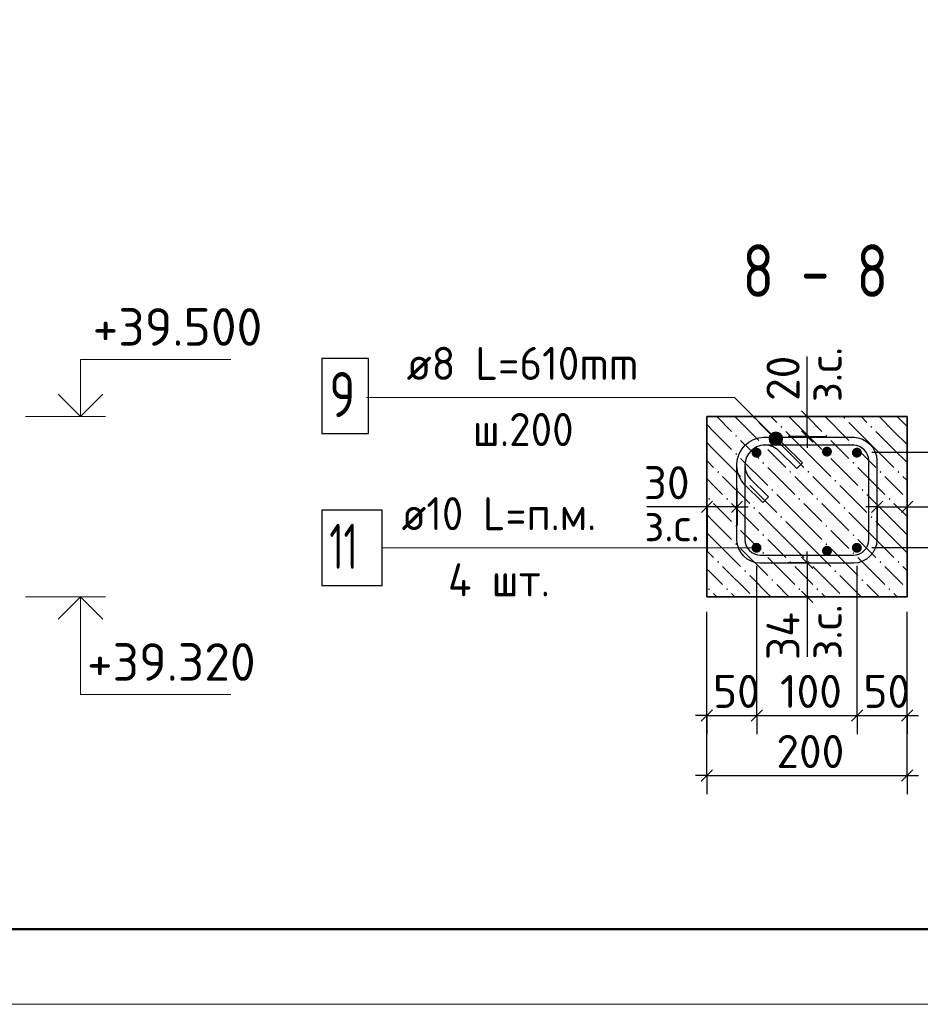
# Model space of a CAD drawing. Header units: millimetres. Extents: x 40580 to 1930067, y -240640 to 81020.
# Tile 459 of 656: x 1154957 to 1160949, y -240394 to -233841. Entities that reach past the tile are written whole.
import ezdxf

# ---------------------------------------------------------------- set-up
doc = ezdxf.new("R2010")
doc.units = ezdxf.units.MM
for name, color, linetype, lineweight in [('Standard', 7, 'Continuous', 25), ('ЖБ Перекрытие верхний уровень', 7, 'Continuous', 35), ('Позиционная метка линия выноска', 7, 'Continuous', 13), ('Фоновоя арматура Х1', 52, 'Continuous', 25), ('Хомут_1 фоновая арматура', 7, 'Continuous', 25)]:
    doc.layers.add(name, color=color, linetype=linetype, lineweight=lineweight)
doc.layers.add('Размерная выноска', color=7, linetype='Continuous')
doc.styles.add('GOST 2.304', font='isocpeur.ttf', dxfattribs={"width": 0.8})
doc.styles.add('ISOCPEUR', font='isocpeur.ttf')

msp = doc.modelspace()

# ---------------------------------------------------------------- hatches: boundary and pattern name
at = {"linetype": 'Continuous', "lineweight": 25, "transparency": 33554687}
for points in [[(1159892.6, -236722.6), (1159890.1, -236709.9), (1159882.8, -236699), (1159872, -236691.8), (1159859.3, -236689.3), (1159846.5, -236691.8), (1159835.7, -236699), (1159828.5, -236709.9), (1159825.9, -236722.6), (1159828.5, -236735.4), (1159835.7, -236746.2), (1159846.5, -236753.4), (1159859.3, -236755.9), (1159872, -236753.4), (1159882.8, -236746.2), (1159890.1, -236735.4)], [(1160560.4, -236722.6), (1160557.8, -236709.9), (1160550.6, -236699), (1160539.8, -236691.8), (1160527, -236689.3), (1160514.3, -236691.8), (1160503.5, -236699), (1160496.2, -236709.9), (1160493.7, -236722.6), (1160496.2, -236735.4), (1160503.5, -236746.2), (1160514.3, -236753.4), (1160527, -236755.9), (1160539.8, -236753.4), (1160550.6, -236746.2), (1160557.8, -236735.4)], [(1159892.6, -237355.9), (1159890.1, -237343.2), (1159882.8, -237332.4), (1159872, -237325.1), (1159859.3, -237322.6), (1159846.5, -237325.1), (1159835.7, -237332.4), (1159828.5, -237343.2), (1159825.9, -237355.9), (1159828.5, -237368.7), (1159835.7, -237379.5), (1159846.5, -237386.7), (1159859.3, -237389.3), (1159872, -237386.7), (1159882.8, -237379.5), (1159890.1, -237368.7)], [(1160560.4, -237355.9), (1160557.8, -237343.2), (1160550.6, -237332.4), (1160539.8, -237325.1), (1160527, -237322.6), (1160514.3, -237325.1), (1160503.5, -237332.4), (1160496.2, -237343.2), (1160493.7, -237355.9), (1160496.2, -237368.7), (1160503.5, -237379.5), (1160514.3, -237386.7), (1160527, -237389.3), (1160539.8, -237386.7), (1160550.6, -237379.5), (1160557.8, -237368.7)]]:
    msp.add_hatch(color=7, dxfattribs=at).paths.add_polyline_path(points)
at = {"layer": 'ЖБ Перекрытие верхний уровень', "linetype": 'Continuous', "lineweight": -3, "transparency": 33554687}
for points in [[(1159837.4, -236491), (1159843.9, -236484.5), (1159850.4, -236491), (1159843.9, -236497.5)], [(1160437.4, -236491), (1160443.9, -236484.5), (1160450.4, -236491), (1160443.9, -236497.5)], [(1160017.4, -236551), (1160023.9, -236544.5), (1160030.4, -236551), (1160023.9, -236557.5)], [(1160617.4, -236551), (1160623.9, -236544.5), (1160630.4, -236551), (1160623.9, -236557.5)], [(1159717.4, -236611), (1159723.9, -236604.5), (1159730.4, -236611), (1159723.9, -236617.5)], [(1160317.4, -236611), (1160323.9, -236604.5), (1160330.4, -236611), (1160323.9, -236617.5)], [(1159897.4, -236671), (1159903.9, -236664.5), (1159910.4, -236671), (1159903.9, -236677.5)], [(1160497.4, -236671), (1160503.9, -236664.5), (1160510.4, -236671), (1160503.9, -236677.5)], [(1159717.4, -236731), (1159723.9, -236724.5), (1159730.4, -236731), (1159723.9, -236737.5)], [(1160317.4, -236731), (1160323.9, -236724.5), (1160330.4, -236731), (1160323.9, -236737.5)], [(1159897.4, -236791), (1159903.9, -236784.5), (1159910.4, -236791), (1159903.9, -236797.5)], [(1160497.4, -236791), (1160503.9, -236784.5), (1160510.4, -236791), (1160503.9, -236797.5)], [(1159597.4, -236851), (1159603.9, -236844.5), (1159610.4, -236851), (1159603.9, -236857.5)], [(1160077.4, -236851), (1160083.9, -236844.5), (1160090.4, -236851), (1160083.9, -236857.5)], [(1160197.4, -236851), (1160203.9, -236844.5), (1160210.4, -236851), (1160203.9, -236857.5)], [(1160677.4, -236851), (1160683.9, -236844.5), (1160690.4, -236851), (1160683.9, -236857.5)], [(1160797.4, -236851), (1160803.9, -236844.5), (1160810.4, -236851), (1160803.9, -236857.5)], [(1159777.4, -236911), (1159783.9, -236904.5), (1159790.4, -236911), (1159783.9, -236917.5)], [(1159957.4, -236971), (1159963.9, -236964.5), (1159970.4, -236971), (1159963.9, -236977.5)], [(1160377.4, -236911), (1160383.9, -236904.5), (1160390.4, -236911), (1160383.9, -236917.5)], [(1160557.4, -236971), (1160563.9, -236964.5), (1160570.4, -236971), (1160563.9, -236977.5)], [(1159537.4, -237031), (1159543.9, -237024.5), (1159550.4, -237031), (1159543.9, -237037.5)], [(1159657.4, -237031), (1159663.9, -237024.5), (1159670.4, -237031), (1159663.9, -237037.5)], [(1160137.4, -237031), (1160143.9, -237024.5), (1160150.4, -237031), (1160143.9, -237037.5)], [(1160257.4, -237031), (1160263.9, -237024.5), (1160270.4, -237031), (1160263.9, -237037.5)], [(1160737.4, -237031), (1160743.9, -237024.5), (1160750.4, -237031), (1160743.9, -237037.5)], [(1160857.4, -237031), (1160861.6, -237026.8), (1160861.6, -237035.2)], [(1159837.4, -237091), (1159843.9, -237084.5), (1159850.4, -237091), (1159843.9, -237097.5)], [(1160437.4, -237091), (1160443.9, -237084.5), (1160450.4, -237091), (1160443.9, -237097.5)], [(1160017.4, -237151), (1160023.9, -237144.5), (1160030.4, -237151), (1160023.9, -237157.5)], [(1160617.4, -237151), (1160623.9, -237144.5), (1160630.4, -237151), (1160623.9, -237157.5)], [(1159717.4, -237211), (1159723.9, -237204.5), (1159730.4, -237211), (1159723.9, -237217.5)], [(1160317.4, -237211), (1160323.9, -237204.5), (1160330.4, -237211), (1160323.9, -237217.5)], [(1159897.4, -237271), (1159903.9, -237264.5), (1159910.4, -237271), (1159903.9, -237277.5)], [(1160497.4, -237271), (1160503.9, -237264.5), (1160510.4, -237271), (1160503.9, -237277.5)], [(1159717.4, -237331), (1159723.9, -237324.5), (1159730.4, -237331), (1159723.9, -237337.5)], [(1160317.4, -237331), (1160323.9, -237324.5), (1160330.4, -237331), (1160323.9, -237337.5)], [(1159897.4, -237391), (1159903.9, -237384.5), (1159910.4, -237391), (1159903.9, -237397.5)], [(1160497.4, -237391), (1160503.9, -237384.5), (1160510.4, -237391), (1160503.9, -237397.5)], [(1159597.4, -237451), (1159603.9, -237444.5), (1159610.4, -237451), (1159603.9, -237457.5)], [(1160077.4, -237451), (1160083.9, -237444.5), (1160090.4, -237451), (1160083.9, -237457.5)], [(1160197.4, -237451), (1160203.9, -237444.5), (1160210.4, -237451), (1160203.9, -237457.5)], [(1160677.4, -237451), (1160683.9, -237444.5), (1160690.4, -237451), (1160683.9, -237457.5)], [(1160797.4, -237451), (1160803.9, -237444.5), (1160810.4, -237451), (1160803.9, -237457.5)], [(1159777.4, -237511), (1159783.9, -237504.5), (1159790.4, -237511), (1159783.9, -237517.5)], [(1160377.4, -237511), (1160383.9, -237504.5), (1160390.4, -237511), (1160383.9, -237517.5)], [(1159957.4, -237571), (1159963.9, -237564.5), (1159970.4, -237571), (1159963.9, -237577.5)], [(1160557.4, -237571), (1160563.9, -237564.5), (1160570.4, -237571), (1160563.9, -237577.5)], [(1159537.4, -237631), (1159543.9, -237624.5), (1159550.4, -237631), (1159543.9, -237637.5)], [(1159657.4, -237631), (1159663.9, -237624.5), (1159670.4, -237631), (1159663.9, -237637.5)], [(1160137.4, -237631), (1160143.9, -237624.5), (1160150.4, -237631), (1160143.9, -237637.5)], [(1160257.4, -237631), (1160263.9, -237624.5), (1160270.4, -237631), (1160263.9, -237637.5)], [(1160737.4, -237631), (1160743.9, -237624.5), (1160750.4, -237631), (1160743.9, -237637.5)], [(1160857.4, -237631), (1160861.6, -237626.8), (1160861.6, -237635.2)]]:
    msp.add_hatch(color=7, dxfattribs=at).paths.add_polyline_path(points, flags=16)
at = {"layer": 'Позиционная метка линия выноска', "linetype": 'Continuous', "lineweight": 13, "transparency": 33554687}
for points in [[(1159956, -236661.9), (1159999.2, -236586.8), (1159944.5, -236641.6)], [(1159944.5, -236641.6), (1159999.2, -236586.8), (1159976.3, -236586.8)], [(1159944.5, -236641.6), (1159976.3, -236586.8), (1159944.5, -236618.7)], [(1159944.5, -236618.7), (1159976.3, -236586.8), (1159956, -236598.3)], [(1159956, -236661.9), (1160019.6, -236598.3), (1159999.2, -236586.8)], [(1159976.3, -236673.4), (1160019.6, -236598.3), (1159956, -236661.9)], [(1159976.3, -236673.4), (1160031, -236618.7), (1160019.6, -236598.3)], [(1159999.2, -236673.4), (1160031, -236618.7), (1159976.3, -236673.4)], [(1159999.2, -236673.4), (1160031, -236641.6), (1160031, -236618.7)], [(1160031, -236641.6), (1159999.2, -236673.4), (1160019.6, -236661.9)]]:
    msp.add_hatch(color=7, dxfattribs=at).paths.add_polyline_path(points)
at = {"layer": 'Фоновоя арматура Х1', "linetype": 'Continuous', "lineweight": -3, "transparency": 33554687}
for points in [[(1160361.6, -236715.9), (1160359, -236703.2), (1160351.8, -236692.4), (1160341, -236685.1), (1160328.2, -236682.6), (1160315.5, -236685.1), (1160304.7, -236692.4), (1160297.4, -236703.2), (1160294.9, -236715.9), (1160297.4, -236728.7), (1160304.7, -236739.5), (1160315.5, -236746.7), (1160328.2, -236749.3), (1160341, -236746.7), (1160351.8, -236739.5), (1160359, -236728.7)], [(1160361.6, -237375.9), (1160359, -237363.2), (1160351.8, -237352.4), (1160341, -237345.1), (1160328.2, -237342.6), (1160315.5, -237345.1), (1160304.7, -237352.4), (1160297.4, -237363.2), (1160294.9, -237375.9), (1160297.4, -237388.7), (1160304.7, -237399.5), (1160315.5, -237406.7), (1160328.2, -237409.3), (1160341, -237406.7), (1160351.8, -237399.5), (1160359, -237388.7)]]:
    msp.add_hatch(color=7, dxfattribs=at).paths.add_polyline_path(points)

# ---------------------------------------------------------------- linework, layer by layer
at = {"layer": 'Standard', "color": 7, "linetype": 'Continuous', "lineweight": -3, "transparency": 33554687}
for p, q in [((1160195.8, -236482.6), (1160195.8, -236407.6)), ((1160195.8, -236615.9), (1160195.8, -236690.9)), ((1159530, -237082.6), (1159455, -237082.6)), ((1159729.7, -237082.6), (1159530, -237082.6)), ((1159729.7, -237082.6), (1159804.7, -237082.6)), ((1160661.9, -237082.6), (1160586.9, -237082.6)), ((1160661.9, -237082.6), (1160861.6, -237082.6)), ((1160861.6, -237082.6), (1160936.6, -237082.6)), ((1160195.8, -237455.9), (1160195.8, -237380.9)), ((1160195.8, -237455.9), (1160195.8, -237682.6)), ((1160195.8, -237682.6), (1160195.8, -237757.6)), ((1159528.2, -238471.5), (1159453.2, -238471.5)), ((1159528.2, -238471.5), (1159861.9, -238471.5)), ((1159861.9, -238471.5), (1160529.7, -238471.5)), ((1160529.7, -238471.5), (1160861.6, -238471.5)), ((1160861.6, -238471.5), (1160936.6, -238471.5)), ((1159528.2, -238871.5), (1159453.2, -238871.5)), ((1159528.2, -238871.5), (1160861.6, -238871.5)), ((1160861.6, -238871.5), (1160936.6, -238871.5))]:
    msp.add_line(p, q, dxfattribs=at)
at = {"layer": 'Standard', "color": 7, "linetype": 'Continuous', "lineweight": 13, "transparency": 33554687}
for p, q in [((1154994.9, -236482.6), (1155528.2, -236482.6)), ((1154994.9, -237682.6), (1155528.2, -237682.6))]:
    msp.add_line(p, q, dxfattribs=at)
at = {"layer": 'Standard', "color": 251, "linetype": 'Continuous', "lineweight": -3, "true_color": 0x656565, "transparency": 33554687}
for p, q in [((1160195.8, -236482.6), (1160070.8, -236482.6)), ((1160195.8, -236482.6), (1160320.8, -236482.6)), ((1160195.8, -236482.6), (1160495.8, -236482.6)), ((1160195.8, -236615.9), (1160070.8, -236615.9)), ((1160195.8, -236615.9), (1160320.8, -236615.9)), ((1160195.8, -236615.9), (1160195.8, -236615.9)), ((1159530, -237082.6), (1159530, -236957.6)), ((1159729.7, -237082.6), (1159729.7, -236957.6)), ((1160661.9, -237082.6), (1160661.9, -236957.6)), ((1160861.6, -237082.6), (1160861.6, -236957.6)), ((1159530, -237082.6), (1159530, -237207.6)), ((1159530, -237082.6), (1159530, -237382.6)), ((1159729.7, -237082.6), (1159729.7, -237207.6)), ((1159729.7, -237082.6), (1159729.7, -237082.6)), ((1160661.9, -237082.6), (1160661.9, -237207.6)), ((1160661.9, -237082.6), (1160661.9, -237082.6)), ((1160861.6, -237082.6), (1160861.6, -237207.6)), ((1160861.6, -237082.6), (1160861.6, -237382.6)), ((1160195.8, -237455.9), (1160070.8, -237455.9)), ((1160195.8, -237455.9), (1160320.8, -237455.9)), ((1160195.8, -237455.9), (1160195.8, -237455.9)), ((1160195.8, -237682.6), (1160070.8, -237682.6)), ((1160195.8, -237682.6), (1160320.8, -237682.6)), ((1160195.8, -237682.6), (1160495.8, -237682.6)), ((1159528.2, -238471.5), (1159528.2, -237782.6)), ((1159528.2, -238871.5), (1159528.2, -237782.6)), ((1160861.6, -238471.5), (1160861.6, -237782.6)), ((1160861.6, -238871.5), (1160861.6, -237782.6)), ((1159528.2, -238471.5), (1159528.2, -238346.5)), ((1159861.9, -238471.5), (1159861.9, -238346.5)), ((1160529.7, -238471.5), (1160529.7, -238346.5)), ((1160861.6, -238471.5), (1160861.6, -238346.5)), ((1159528.2, -238471.5), (1159528.2, -238596.5)), ((1159861.9, -238471.5), (1159861.9, -238596.5)), ((1160529.7, -238471.5), (1160529.7, -238596.5)), ((1160861.6, -238471.5), (1160861.6, -238596.5)), ((1159528.2, -238871.5), (1159528.2, -238746.5)), ((1160861.6, -238871.5), (1160861.6, -238746.5)), ((1159528.2, -238871.5), (1159528.2, -238996.5)), ((1160861.6, -238871.5), (1160861.6, -238996.5))]:
    msp.add_line(p, q, dxfattribs=at)
at = {"layer": 'Standard', "color": 7, "linetype": 'Continuous', "lineweight": 25, "transparency": 33554687}
for p, q in [((1160233.3, -236520.1), (1160158.3, -236445.1)), ((1160233.3, -236653.4), (1160158.3, -236578.4)), ((1159567.5, -237045.1), (1159492.5, -237120.1)), ((1159767.2, -237045.1), (1159692.2, -237120.1)), ((1160624.4, -237120.1), (1160699.4, -237045.1)), ((1160824.1, -237120.1), (1160899.1, -237045.1)), ((1160158.3, -237418.4), (1160233.3, -237493.4)), ((1160158.3, -237645.1), (1160233.3, -237720.1)), ((1159490.7, -238509), (1159565.7, -238434)), ((1159824.4, -238509), (1159899.4, -238434)), ((1160492.2, -238509), (1160567.2, -238434)), ((1160824.1, -238509), (1160899.1, -238434)), ((1159490.7, -238909), (1159565.7, -238834)), ((1160824.1, -238909), (1160899.1, -238834))]:
    msp.add_line(p, q, dxfattribs=at)
at = {"layer": 'Standard', "color": 7, "linetype": 'Continuous', "lineweight": 13, "transparency": 33554687}
msp.add_lwpolyline([(1140928.1, -240394.3), (1182928.1, -240394.3), (1182928.1, -210694.3), (1140928.1, -210694.3), (1140928.1, -240394.3)], close=True, dxfattribs=at)
at = {"layer": 'Standard', "color": 7, "linetype": 'Continuous', "lineweight": 50, "transparency": 33554687}
msp.add_lwpolyline([(1142928.1, -211194.3), (1182428.1, -211194.3), (1182428.1, -239894.3), (1142928.1, -239894.3), (1142928.1, -211194.3)], close=True, dxfattribs=at)
at = {"layer": 'Standard', "color": 7, "linetype": 'Continuous', "lineweight": 13, "transparency": 33554687}
for points in [[(1155361.6, -236482.6), (1155361.6, -236102.6), (1156361.6, -236102.6)], [(1155361.6, -237682.6), (1155361.6, -238332.6), (1156361.6, -238332.6)]]:
    msp.add_lwpolyline(points, dxfattribs=at)
at = {"layer": 'Standard', "color": 7, "linetype": 'Continuous', "lineweight": -3, "transparency": 33554687}
for points in [[(1155213.1, -236334.1), (1155361.6, -236482.6), (1155510.1, -236334.1)], [(1160195.8, -236615.9), (1160195.8, -236489.5), (1160195.8, -236489.5), (1160195.8, -236482.6)], [(1155213.1, -237831.1), (1155361.6, -237682.6), (1155510.1, -237831.1)]]:
    msp.add_lwpolyline(points, dxfattribs=at)
at = {"layer": 'Standard', "color": 251, "linetype": 'Continuous', "lineweight": -3, "true_color": 0x656565, "transparency": 33554687}
for points in [[(1161661.6, -236722.6), (1161644.6, -236722.6), (1161644.6, -236722.6), (1161644.6, -236722.6), (1161644.6, -236722.6), (1160627, -236722.6)], [(1161661.6, -237355.9), (1161644.6, -237355.9), (1161644.6, -237355.9), (1160627, -237355.9)], [(1159861.9, -238471.5), (1159861.9, -238454.5), (1159861.9, -238454.5), (1159861.9, -238454.5), (1159861.9, -238454.5), (1159861.9, -238068.8), (1159861.9, -238068.8), (1159861.9, -237475.9)], [(1160529.7, -238471.5), (1160529.7, -238454.5), (1160529.7, -238454.5), (1160529.7, -237475.9)]]:
    msp.add_lwpolyline(points, dxfattribs=at)
at = {"layer": 'ЖБ Перекрытие верхний уровень', "transparency": 33554687}
for p, q in [((1159528.2, -236482.6), (1159528.2, -237682.6)), ((1160861.6, -236482.6), (1159528.2, -236482.6)), ((1160861.6, -237682.6), (1160861.6, -236482.6)), ((1159528.2, -237682.6), (1160861.6, -237682.6))]:
    msp.add_line(p, q, dxfattribs=at)
at = {"layer": 'ЖБ Перекрытие верхний уровень', "color": 9, "linetype": 'Continuous', "lineweight": -3, "true_color": 0xc7c7c7, "transparency": 33554687}
for p, q in [((1159595.4, -236482.6), (1159693.9, -236581)), ((1159715.4, -236482.6), (1159873.9, -236641)), ((1159955.4, -236482.6), (1159993.9, -236521)), ((1160173.9, -236581), (1160075.4, -236482.6)), ((1160195.4, -236482.6), (1160293.9, -236581)), ((1160315.4, -236482.6), (1160473.9, -236641)), ((1160555.4, -236482.6), (1160593.9, -236521)), ((1160773.9, -236581), (1160675.4, -236482.6)), ((1160795.4, -236482.6), (1160861.6, -236548.7)), ((1159573.9, -236581), (1159528.2, -236535.4)), ((1160053.9, -236701), (1159873.9, -236521)), ((1160653.9, -236701), (1160473.9, -236521)), ((1159573.9, -236581), (1159693.9, -236701)), ((1160053.9, -236581), (1160173.9, -236701)), ((1160173.9, -236581), (1160293.9, -236701)), ((1160653.9, -236581), (1160773.9, -236701)), ((1160773.9, -236581), (1160861.6, -236668.7)), ((1159528.2, -236655.4), (1159573.9, -236701)), ((1159573.9, -236701), (1159753.9, -236881)), ((1159813.9, -236701), (1159753.9, -236641)), ((1159873.9, -236761), (1159813.9, -236701)), ((1159933.9, -236701), (1160053.9, -236821)), ((1160053.9, -236701), (1160173.9, -236821)), ((1160173.9, -236701), (1160353.9, -236881)), ((1160413.9, -236701), (1160353.9, -236641)), ((1160473.9, -236761), (1160413.9, -236701)), ((1160533.9, -236701), (1160653.9, -236821)), ((1160653.9, -236701), (1160773.9, -236821)), ((1160773.9, -236701), (1160861.6, -236788.7)), ((1159753.9, -236761), (1159933.9, -236941)), ((1160353.9, -236761), (1160533.9, -236941)), ((1159528.2, -236775.4), (1159573.9, -236821)), ((1159933.9, -236821), (1160113.9, -237001)), ((1160533.9, -236821), (1160713.9, -237001)), ((1159573.9, -236941), (1159528.2, -236895.4)), ((1159633.9, -236881), (1159813.9, -237061)), ((1160173.9, -236941), (1160113.9, -236881)), ((1160233.9, -236881), (1160413.9, -237061)), ((1160773.9, -236941), (1160713.9, -236881)), ((1160833.9, -236881), (1160861.6, -236908.7)), ((1159633.9, -237001), (1159573.9, -236941)), ((1159813.9, -236941), (1159993.9, -237121)), ((1160233.9, -237001), (1160173.9, -236941)), ((1160413.9, -236941), (1160593.9, -237121)), ((1160833.9, -237001), (1160773.9, -236941)), ((1160173.9, -237181), (1159993.9, -237001)), ((1160773.9, -237181), (1160593.9, -237001)), ((1159573.9, -237061), (1159693.9, -237181)), ((1159693.9, -237061), (1159873.9, -237241)), ((1160173.9, -237061), (1160293.9, -237181)), ((1160293.9, -237061), (1160473.9, -237241)), ((1160773.9, -237061), (1160861.6, -237148.7)), ((1159573.9, -237181), (1159528.2, -237135.4)), ((1160053.9, -237301), (1159873.9, -237121)), ((1160653.9, -237301), (1160473.9, -237121)), ((1159573.9, -237181), (1159693.9, -237301)), ((1160053.9, -237181), (1160173.9, -237301)), ((1160173.9, -237181), (1160293.9, -237301)), ((1160653.9, -237181), (1160773.9, -237301)), ((1160773.9, -237181), (1160861.6, -237268.7)), ((1159528.2, -237255.4), (1159573.9, -237301)), ((1159813.9, -237301), (1159753.9, -237241)), ((1160413.9, -237301), (1160353.9, -237241)), ((1159573.9, -237301), (1159753.9, -237481)), ((1159873.9, -237361), (1159813.9, -237301)), ((1159933.9, -237301), (1160053.9, -237421)), ((1160053.9, -237301), (1160173.9, -237421)), ((1160173.9, -237301), (1160353.9, -237481)), ((1160473.9, -237361), (1160413.9, -237301)), ((1160533.9, -237301), (1160653.9, -237421)), ((1160653.9, -237301), (1160773.9, -237421)), ((1160773.9, -237301), (1160861.6, -237388.7)), ((1159528.2, -237375.4), (1159573.9, -237421)), ((1159753.9, -237361), (1159933.9, -237541)), ((1159933.9, -237421), (1160113.9, -237601)), ((1160353.9, -237361), (1160533.9, -237541)), ((1160533.9, -237421), (1160713.9, -237601)), ((1159633.9, -237481), (1159813.9, -237661)), ((1160173.9, -237541), (1160113.9, -237481)), ((1160233.9, -237481), (1160413.9, -237661)), ((1160773.9, -237541), (1160713.9, -237481)), ((1160833.9, -237481), (1160861.6, -237508.7)), ((1159573.9, -237541), (1159528.2, -237495.4)), ((1159633.9, -237601), (1159573.9, -237541)), ((1159813.9, -237541), (1159955.4, -237682.6)), ((1160233.9, -237601), (1160173.9, -237541)), ((1160413.9, -237541), (1160555.4, -237682.6)), ((1160833.9, -237601), (1160773.9, -237541)), ((1160075.4, -237682.6), (1159993.9, -237601)), ((1160675.4, -237682.6), (1160593.9, -237601)), ((1159573.9, -237661), (1159595.4, -237682.6)), ((1159693.9, -237661), (1159715.4, -237682.6)), ((1160173.9, -237661), (1160195.4, -237682.6)), ((1160293.9, -237661), (1160315.4, -237682.6)), ((1160773.9, -237661), (1160795.4, -237682.6))]:
    msp.add_line(p, q, dxfattribs=at)
at = {"layer": 'Позиционная метка линия выноска', "color": 7, "linetype": 'Continuous', "lineweight": 13, "transparency": 33554687}
for p, q in [((1159956, -236598.3), (1159956, -236598.3)), ((1160019.6, -236598.3), (1160019.6, -236598.3)), ((1159956, -236661.9), (1159956, -236661.9)), ((1160019.6, -236661.9), (1160019.6, -236661.9)), ((1157367.8, -237355.9), (1159860.5, -237355.9))]:
    msp.add_line(p, q, dxfattribs=at)
msp.add_lwpolyline([(1159987.8, -236630.1), (1159713.6, -236355.9), (1157264.5, -236355.9)], dxfattribs=at)
msp.add_circle((1159987.8, -236630.1), 45, dxfattribs=at)
at = {"layer": 'Размерная выноска', "color": 7, "linetype": 'Continuous', "lineweight": -3, "transparency": 33554687}
for p, q in [((1160195.8, -236482.6), (1160195.8, -236082.6)), ((1159530, -237082.6), (1159130, -237082.6)), ((1160861.6, -237082.6), (1161261.6, -237082.6)), ((1160195.8, -237682.6), (1160195.8, -238082.6))]:
    msp.add_line(p, q, dxfattribs=at)
at = {"layer": 'Фоновоя арматура Х1', "color": 7, "linetype": 'Continuous', "lineweight": 25, "transparency": 33554687}
msp.add_lwpolyline([(1156967.8, -237605.9), (1157367.8, -237605.9), (1157367.8, -237105.9), (1156967.8, -237105.9), (1156967.8, -237605.9)], dxfattribs=at)
at = {"layer": 'Хомут_1 фоновая арматура', "color": 7, "linetype": 'Continuous', "lineweight": 25, "transparency": 33554687}
msp.add_lwpolyline([(1156967.8, -236595.9), (1157277.8, -236595.9), (1157277.8, -236095.9), (1156967.8, -236095.9), (1156967.8, -236595.9)], dxfattribs=at)
at = {"layer": 'Хомут_1 фоновая арматура', "color": 19, "linetype": 'Continuous', "lineweight": -3, "true_color": 0x5a2814, "transparency": 33554687}
msp.add_lwpolyline([(1160127, -236828.9), (1160007.9, -236709.9), (1159998.4, -236701.6), (1159988.3, -236694.3), (1159977.5, -236688), (1159966.5, -236682.8), (1159955, -236678.6), (1159942.9, -236675.5), (1159930.5, -236673.5), (1159918, -236672.6), (1159910.3, -236672.6), (1159886.2, -236676), (1159861.8, -236684), (1159839.4, -236696.5), (1159821.2, -236711.7), (1159806, -236729.9), (1159793.5, -236752.3), (1159785.5, -236776.7), (1159782.1, -236800.8), (1159782.1, -237303.2), (1159784.8, -237322.6), (1159791.3, -237342.2), (1159801.3, -237360.1), (1159813.4, -237374.6), (1159828, -237386.8), (1159845.9, -237396.8), (1159865.4, -237403.2), (1159884.8, -237405.9), (1160505, -237405.9), (1160524.4, -237403.2), (1160543.9, -237396.8), (1160561.8, -237386.8), (1160576.4, -237374.6), (1160588.5, -237360.1), (1160598.5, -237342.2), (1160605, -237322.6), (1160607.7, -237303.2), (1160607.7, -236775.3), (1160605, -236755.9), (1160598.5, -236736.4), (1160588.5, -236718.5), (1160576.4, -236703.9), (1160561.8, -236691.8), (1160543.9, -236681.8), (1160524.4, -236675.3), (1160505, -236672.6), (1159910.3, -236672.6), (1159886.2, -236676), (1159861.8, -236684), (1159839.4, -236696.5), (1159821.2, -236711.7), (1159806, -236729.9), (1159793.5, -236752.3), (1159785.5, -236776.7), (1159782.1, -236800.8), (1159782.1, -236808.5), (1159783, -236821), (1159785, -236833.4), (1159788.1, -236845.4), (1159792.3, -236857), (1159797.5, -236868), (1159803.8, -236878.8), (1159811.1, -236888.9), (1159819.4, -236898.4), (1159938.4, -237017.5), (1159900.7, -237055.2), (1159780.3, -236934.8), (1159769.3, -236922.1), (1159759.1, -236908), (1159750.3, -236892.9), (1159743, -236877.4), (1159737.1, -236861.2), (1159732.8, -236844.4), (1159730, -236827.2), (1159728.8, -236810.4), (1159728.8, -236797.1), (1159733.3, -236764.6), (1159744.5, -236730.7), (1159761.9, -236699.5), (1159783.4, -236673.9), (1159809.1, -236652.4), (1159840.2, -236635), (1159874.1, -236623.8), (1159906.6, -236619.3), (1160508.7, -236619.3), (1160536.5, -236623.1), (1160565.5, -236632.7), (1160592.2, -236647.7), (1160614.2, -236666.1), (1160632.6, -236688.1), (1160647.6, -236714.8), (1160657.2, -236743.8), (1160661, -236771.6), (1160661, -237306.9), (1160657.2, -237334.7), (1160647.6, -237363.8), (1160632.6, -237390.5), (1160614.2, -237412.5), (1160592.2, -237430.9), (1160565.5, -237445.8), (1160536.5, -237455.4), (1160508.7, -237459.3), (1159881.1, -237459.3), (1159853.3, -237455.4), (1159824.3, -237445.8), (1159797.6, -237430.9), (1159775.6, -237412.5), (1159757.2, -237390.5), (1159742.2, -237363.8), (1159732.7, -237334.7), (1159728.8, -237306.9), (1159728.8, -236797.1), (1159733.3, -236764.6), (1159744.5, -236730.7), (1159761.9, -236699.5), (1159783.4, -236673.9), (1159809.1, -236652.4), (1159840.2, -236635), (1159874.1, -236623.8), (1159906.6, -236619.3), (1159919.9, -236619.3), (1159936.7, -236620.5), (1159953.9, -236623.2), (1159970.8, -236627.6), (1159986.9, -236633.4), (1160002.4, -236640.7), (1160017.5, -236649.6), (1160031.6, -236659.8), (1160044.3, -236670.8), (1160164.7, -236791.2), (1160127, -236828.9)], dxfattribs=at)

# ---------------------------------------------------------------- texts
at = {"layer": 'Standard', "color": 7, "linetype": 'Continuous', "lineweight": -3, "transparency": 33554687, "insert": (1159765.1, -235686.3), "char_height": 350, "width": 1119.897, "attachment_point": 7, "style": 'GOST 2.304'}
msp.add_mtext('8\\~-\\~8', dxfattribs=at)
at = {"layer": 'Standard', "color": 7, "linetype": 'Continuous', "lineweight": 25, "transparency": 33554687, "attachment_point": 7, "style": 'ISOCPEUR'}
for s, insert, char_height, width in [('+39.500', (1155442.8, -236010.9), 250, 1066.315), ('30', (1159108.9, -237032.6), 220, 375.735), ('з.с.', (1159113.2, -237312.7), 220, 446.06), ('+39.320', (1155405.3, -238240.9), 250, 1066.321), ('50', (1159569.9, -238421.5), 220, 375.735), ('100', (1160015.9, -238421.4), 220, 485.085), ('50', (1160570.5, -238421.5), 220, 375.735), ('200', (1159991.6, -238821.5), 220, 531.967)]:
    msp.add_mtext(s, dxfattribs=dict(at, insert=insert, char_height=char_height, width=width))
at = {"layer": 'Standard', "color": 7, "linetype": 'Continuous', "lineweight": 25, "transparency": 33554687, "char_height": 220, "attachment_point": 7, "rotation": 90, "style": 'ISOCPEUR'}
for s, insert, width in [('з.с.', (1160425.9, -236386.3), 446.072), ('20', (1160145.8, -236378.4), 391.311), ('з.с.', (1160425.9, -238099.4), 446.066), ('34', (1160145.8, -238103.7), 375.735)]:
    msp.add_mtext(s, dxfattribs=dict(at, insert=insert, width=width))
at = {"layer": 'Фоновоя арматура Х1', "color": 7, "linetype": 'Continuous', "lineweight": 13, "transparency": 33554687, "attachment_point": 7, "style": 'ISOCPEUR'}
for s, insert, char_height, width in [('\\W0.94;ø10 L=п.м. ', (1157497.8, -237238.6), 220, 1600.028), ('\\W0.63;11', (1157017.8, -237495.9), 300, 393.75)]:
    msp.add_mtext(s, dxfattribs=dict(at, insert=insert, char_height=char_height, width=width))
at = {"layer": 'Хомут_1 фоновая арматура', "color": 7, "linetype": 'Continuous', "lineweight": 13, "transparency": 33554687, "attachment_point": 7, "style": 'ISOCPEUR'}
for s, insert, char_height, width in [('\\W0.95;ø8 L=610mm ', (1157531.1, -236238.6), 220, 1843.094), ('\\W0.78;9', (1157017.8, -236485.9), 300, 326.853), ('\\W0.95;ш.200 ', (1157971.1, -236678.6), 220, 962.821)]:
    msp.add_mtext(s, dxfattribs=dict(at, insert=insert, char_height=char_height, width=width))
at = {"layer": 'Хомут_1 фоновая арматура', "color": 7, "linetype": 'Continuous', "lineweight": 25, "transparency": 33554687, "insert": (1157806.6, -237679.3), "char_height": 220, "width": 873.834, "attachment_point": 7, "style": 'ISOCPEUR'}
msp.add_mtext('\\W0.95;4 шт.', dxfattribs=at)

doc.saveas('drawing.dxf')
